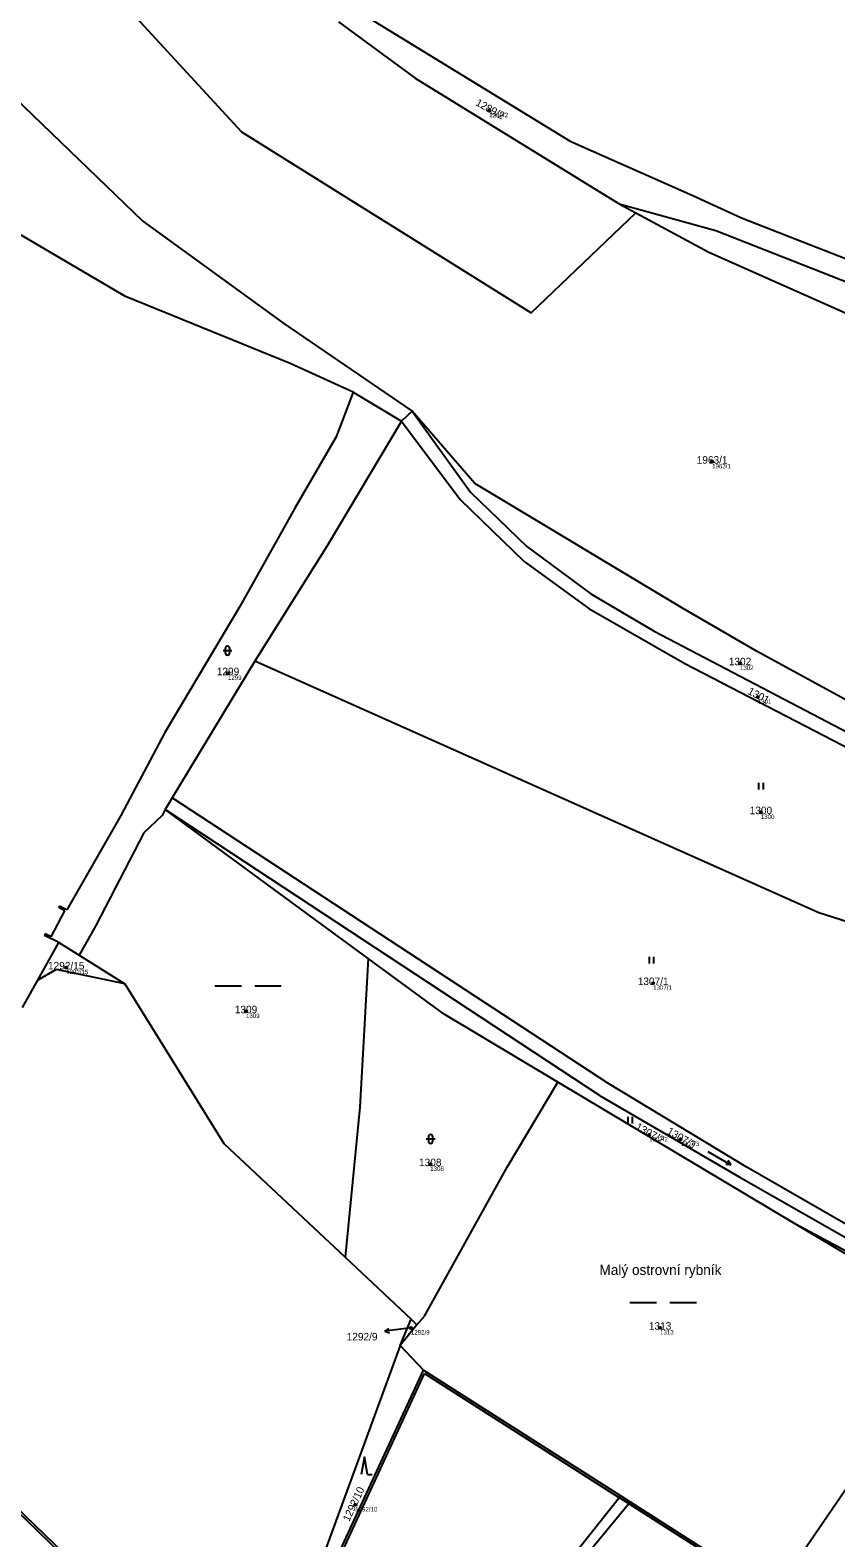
# Model space of a CAD drawing. Extents: x -869390 to -864576, y -1040967 to -1036941.
# Drawn here: x -868553.7 to -868372, y -1039490.3 to -1039150.4 of the extents above; entities that cross this region are included whole.
import ezdxf

# ---------------------------------------------------------------- set-up
doc = ezdxf.new("R2010")
doc.units = 0
for name, color, linetype in [('Definiční body', 7, 'Continuous'), ('Hranice parcel', 7, 'Continuous'), ('Parcelní čísla', 7, 'Continuous'), ('Pop  PČ popisy', 7, 'Continuous'), ('Vnitřní kresba', 7, 'Continuous'), ('Značky kultur', 7, 'Continuous')]:
    doc.layers.add(name, color=color, linetype=linetype)

msp = doc.modelspace()

# ---------------------------------------------------------------- linework, layer by layer
at = {"layer": 'Definiční body'}
for centre in [(-868450.13, -1039168.54), (-868399.88, -1039247.71), (-868393.6, -1039293.18), (-868509.06, -1039295.42), (-868389.58, -1039300.78), (-868388.89, -1039326.75), (-868545.55, -1039361.75), (-868413.18, -1039365.27), (-868505, -1039371.63), (-868414.08, -1039399.46), (-868407.02, -1039400.5), (-868463.45, -1039406.1), (-868467.81, -1039443.01), (-868411.62, -1039442.98), (-868480.36, -1039482.9)]:
    msp.add_circle(centre, 0.25, dxfattribs=at)
at = {"layer": 'Hranice parcel'}
for p, q in [((-868592.5, -1039079.22), (-868506.03, -1039173.35)), ((-868483.44, -1039143.84), (-868431.87, -1039175.46)), ((-868484.17, -1039148.55), (-868466.85, -1039161.19)), ((-868567.52, -1039155.64), (-868528.28, -1039193.47)), ((-868466.85, -1039161.19), (-868420.85, -1039189.54)), ((-868506.03, -1039173.35), (-868440.69, -1039214.11)), ((-868431.87, -1039175.46), (-868404.23, -1039187.64)), ((-868404.23, -1039187.64), (-868393.27, -1039192.71)), ((-868532.17, -1039210.48), (-868569.05, -1039188.83)), ((-868420.85, -1039189.54), (-868399.05, -1039195.55)), ((-868420.85, -1039189.54), (-868417.05, -1039191.56)), ((-868528.28, -1039193.47), (-868496.45, -1039216.53)), ((-868440.69, -1039214.11), (-868417.05, -1039191.56)), ((-868417.05, -1039191.56), (-868400.62, -1039200.46)), ((-868393.27, -1039192.71), (-868353.98, -1039208.1)), ((-868399.05, -1039195.55), (-868346.75, -1039216.2)), ((-868400.62, -1039200.46), (-868342.94, -1039226.07)), ((-868495.01, -1039225.59), (-868532.17, -1039210.48)), ((-868496.45, -1039216.53), (-868467.51, -1039236.33)), ((-868480.85, -1039232.01), (-868495.01, -1039225.59)), ((-868480.85, -1039232.01), (-868484.68, -1039242.05)), ((-868480.85, -1039232.01), (-868469.95, -1039238.59)), ((-868469.95, -1039238.59), (-868486.68, -1039266.64)), ((-868467.51, -1039236.33), (-868469.95, -1039238.59)), ((-868469.95, -1039238.59), (-868456.67, -1039256.24)), ((-868467.51, -1039236.33), (-868454.4, -1039254.55)), ((-868453.4, -1039252.64), (-868467.51, -1039236.33)), ((-868484.68, -1039242.05), (-868493.95, -1039258.16)), ((-868406.56, -1039280.72), (-868453.4, -1039252.64)), ((-868454.4, -1039254.55), (-868441.66, -1039266.78)), ((-868493.95, -1039258.16), (-868506.41, -1039280.35)), ((-868456.67, -1039256.24), (-868442.26, -1039270.22)), ((-868486.68, -1039266.64), (-868502.97, -1039292.69)), ((-868441.66, -1039266.78), (-868427.23, -1039277.51)), ((-868442.26, -1039270.22), (-868427.69, -1039280.77)), ((-868427.23, -1039277.51), (-868412.94, -1039285.93)), ((-868506.41, -1039280.35), (-868523.32, -1039308.73)), ((-868427.69, -1039280.77), (-868406.04, -1039293.17)), ((-868389.7, -1039290.47), (-868406.56, -1039280.72)), ((-868412.94, -1039285.93), (-868326.82, -1039330.96)), ((-868502.97, -1039292.69), (-868521.64, -1039323.47)), ((-868375.82, -1039349.4), (-868502.97, -1039292.69)), ((-868406.04, -1039293.17), (-868326.6, -1039334.41)), ((-868303.87, -1039337.44), (-868389.7, -1039290.47)), ((-868523.32, -1039308.73), (-868533.25, -1039327.47)), ((-868521.64, -1039323.47), (-868523.24, -1039326.11)), ((-868423.39, -1039387.78), (-868521.64, -1039323.47)), ((-868523.24, -1039326.11), (-868523.92, -1039327.46)), ((-868477.48, -1039359.68), (-868523.24, -1039326.11)), ((-868425.09, -1039390.7), (-868523.24, -1039326.11)), ((-868533.25, -1039327.47), (-868545.4, -1039348.75)), ((-868523.92, -1039327.46), (-868528.06, -1039331.34)), ((-868528.06, -1039331.34), (-868538.88, -1039352.28)), ((-868548.95, -1039354.82), (-868545.88, -1039348.93)), ((-868547.24, -1039348.23), (-868547.07, -1039347.89)), ((-868545.88, -1039348.93), (-868547.24, -1039348.23)), ((-868545.4, -1039348.75), (-868547.07, -1039347.89)), ((-868275.9, -1039381.38), (-868375.82, -1039349.4)), ((-868550.28, -1039354.17), (-868550.45, -1039354.51)), ((-868547.24, -1039356.08), (-868550.45, -1039354.51)), ((-868548.95, -1039354.82), (-868550.28, -1039354.17)), ((-868538.88, -1039352.28), (-868542.64, -1039358.96)), ((-868551.97, -1039364.62), (-868547.24, -1039356.08)), ((-868547.24, -1039356.08), (-868542.64, -1039358.96)), ((-868542.64, -1039358.96), (-868532.34, -1039365.42)), ((-868477.48, -1039359.68), (-868479.35, -1039393.2)), ((-868460.31, -1039372.28), (-868477.48, -1039359.68)), ((-868555.38, -1039370.79), (-868551.97, -1039364.62)), ((-868547.8, -1039362.19), (-868551.97, -1039364.62)), ((-868532.34, -1039365.42), (-868547.8, -1039362.19)), ((-868532.34, -1039365.42), (-868510.02, -1039401.43)), ((-868434.69, -1039387.58), (-868460.31, -1039372.28)), ((-868446.12, -1039406.76), (-868434.69, -1039387.58)), ((-868380.96, -1039419.65), (-868434.69, -1039387.58)), ((-868392.17, -1039406.67), (-868423.39, -1039387.78)), ((-868425.09, -1039390.7), (-868393.76, -1039408.95)), ((-868479.35, -1039393.2), (-868482.67, -1039427.06)), ((-868510.02, -1039401.43), (-868482.67, -1039427.06)), ((-868464.71, -1039440.35), (-868446.12, -1039406.76)), ((-868393.76, -1039408.95), (-868351.79, -1039432.88)), ((-868350.73, -1039430.63), (-868392.17, -1039406.67)), ((-868356.71, -1039434.13), (-868380.96, -1039419.65)), ((-868354.78, -1039433.69), (-868380.96, -1039419.65)), ((-868482.67, -1039427.06), (-868467.74, -1039441.05)), ((-868470.21, -1039446.97), (-868467.74, -1039441.05)), ((-868466.44, -1039442.27), (-868470.21, -1039446.97)), ((-868467.74, -1039441.05), (-868466.44, -1039442.27)), ((-868466.44, -1039442.27), (-868464.71, -1039440.35)), ((-868470.21, -1039446.97), (-868489.74, -1039500.26)), ((-868470.21, -1039446.97), (-868464.96, -1039452.53)), ((-868487.96, -1039502.31), (-868464.96, -1039452.53)), ((-868464.96, -1039452.53), (-868420.47, -1039480.87)), ((-868353.19, -1039455.2), (-868385.83, -1039502.95)), ((-868511.19, -1039527.44), (-868568.81, -1039471.85)), ((-868420.47, -1039480.87), (-868482.89, -1039559.09)), ((-868454.89, -1039526.26), (-868418.34, -1039482.23)), ((-868420.47, -1039480.87), (-868418.34, -1039482.23)), ((-868418.34, -1039482.23), (-868385.83, -1039502.95))]:
    msp.add_line(p, q, dxfattribs=at)
at = {"layer": 'Pop  PČ popisy'}
for p, q in [((-868467.81, -1039443.01), (-868470.69, -1039443.35)), ((-868473.67, -1039443.72), (-868472.74, -1039443.1)), ((-868470.69, -1039443.35), (-868473.67, -1039443.72)), ((-868473.67, -1039443.72), (-868472.61, -1039444.09))]:
    msp.add_line(p, q, dxfattribs=at)
at = {"layer": 'Vnitřní kresba'}
for p, q in [((-868487.55, -1039502.6), (-868464.75, -1039453.26)), ((-868464.75, -1039453.26), (-868420.74, -1039481.29)), ((-868568.92, -1039472.44), (-868510.72, -1039528.59)), ((-868418.61, -1039482.65), (-868420.74, -1039481.29)), ((-868418.61, -1039482.65), (-868377.77, -1039508.68))]:
    msp.add_line(p, q, dxfattribs=at)
at = {"layer": 'Značky kultur'}
for p, q in [((-868509.68, -1039289.78), (-868509.68, -1039290.78)), ((-868508.68, -1039290.78), (-868508.68, -1039289.78)), ((-868510.18, -1039290.28), (-868508.18, -1039290.28)), ((-868389.32, -1039321.61), (-868389.32, -1039320.11)), ((-868388.32, -1039321.61), (-868388.32, -1039320.11)), ((-868414, -1039360.87), (-868414, -1039359.37)), ((-868413, -1039360.87), (-868413, -1039359.37)), ((-868512.04, -1039365.85), (-868506.04, -1039365.85)), ((-868503.04, -1039365.85), (-868497.04, -1039365.85)), ((-868418.84, -1039396.92), (-868418.84, -1039395.42)), ((-868417.84, -1039396.92), (-868417.84, -1039395.42)), ((-868464.37, -1039400.4), (-868462.37, -1039400.4)), ((-868463.87, -1039399.9), (-868463.87, -1039400.9)), ((-868462.87, -1039400.9), (-868462.87, -1039399.9)), ((-868400.87, -1039403.2), (-868395.67, -1039406.2)), ((-868395.67, -1039406.2), (-868396.27, -1039405.27)), ((-868395.67, -1039406.2), (-868396.77, -1039406.14)), ((-868418.41, -1039437.27), (-868412.41, -1039437.27)), ((-868409.41, -1039437.27), (-868403.41, -1039437.27)), ((-868478.31, -1039472.04), (-868479.06, -1039476.04)), ((-868477.56, -1039476.04), (-868478.31, -1039472.04)), ((-868477.56, -1039476.04), (-868476.56, -1039476.04))]:
    msp.add_line(p, q, dxfattribs=at)
for centre, start, end in [((-868509.18, -1039289.78), 0, 180), ((-868509.18, -1039290.78), 180, 359.9879), ((-868463.37, -1039399.9), 0, 180), ((-868463.37, -1039400.9), 180, 359.9879)]:
    msp.add_arc(centre, 0.5, start, end, dxfattribs=at)

# ---------------------------------------------------------------- texts
at = {"layer": 'Definiční body'}
for s, p in [('1289/2', (-868450.13, -1039170.03)), ('1963/1', (-868399.88, -1039249.2)), ('1299', (-868509.06, -1039296.91)), ('1302', (-868393.6, -1039294.67)), ('1301', (-868389.58, -1039302.27)), ('1300', (-868388.89, -1039328.24)), ('1292/15', (-868545.55, -1039363.24)), ('1307/1', (-868413.18, -1039366.76)), ('1309', (-868505, -1039373.12)), ('1307/2', (-868414.08, -1039400.95)), ('1307/3', (-868407.02, -1039401.99)), ('1308', (-868463.45, -1039407.59)), ('1292/9', (-868467.81, -1039444.5)), ('1313', (-868411.62, -1039444.47)), ('1292/10', (-868480.36, -1039484.39))]:
    msp.add_text(s, height=1, dxfattribs=at).set_placement(p)
at = {"layer": 'Parcelní čísla'}
for s, rotation, p in [('1289/2', 331, (-868453.37, -1039167.23)), ('1301', 332, (-868392.01, -1039299.97)), ('1307/2', 331, (-868417.32, -1039398.15)), ('1307/3', 330, (-868410.23, -1039399.13)), ('1292/10', 65, (-868481.71, -1039486.79))]:
    msp.add_text(s, height=1.7, rotation=rotation, dxfattribs=at).set_placement(p)
for s, p in [('1963/1', (-868403.35, -1039248.14)), ('1302', (-868396.12, -1039293.6)), ('1299', (-868511.58, -1039295.84)), ('1300', (-868391.41, -1039327.18)), ('1292/15', (-868549.65, -1039362.18)), ('1307/1', (-868416.65, -1039365.7)), ('1309', (-868507.52, -1039372.06)), ('1308', (-868465.97, -1039406.53)), ('1313', (-868414.14, -1039443.41)), ('1292/9', (-868482.29, -1039445.82))]:
    msp.add_text(s, height=1.7, dxfattribs=at).set_placement(p)
at = {"layer": 'Pop  PČ popisy'}
msp.add_text('Malý ostrovní rybník', height=2.3, dxfattribs=at).set_placement((-868425.3, -1039431.06))

doc.saveas('drawing.dxf')
